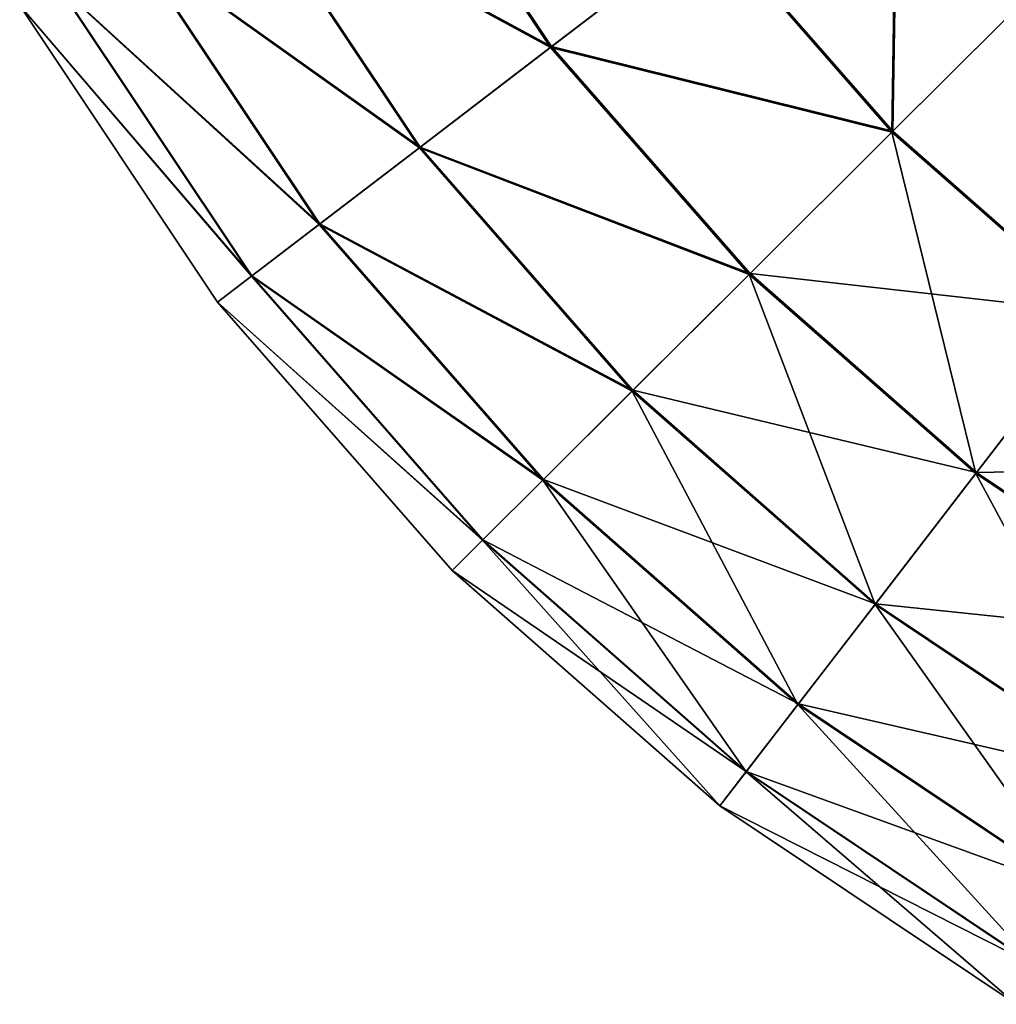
# Model space of a CAD drawing. Header units: millimetres. Extents: x 64 to 3333, y 103 to 3347.
# Tile 213 of 519: x 1814 to 1831, y 109 to 126. Entities that reach past the tile are written whole.
import ezdxf

# ---------------------------------------------------------------- set-up
doc = ezdxf.new("R2010")
doc.units = ezdxf.units.MM
doc.header["$LTSCALE"] = 25.4
doc.layers.get('0').update_dxf_attribs({"true_color": 0xff5454})

# ---------------------------------------------------------------- blocks, each defined once
blk = doc.blocks.new('SPIDER-6785-9743.STL')
at = {"color": 7, "true_color": 0xffffff}
mesh = blk.add_polyface(dxfattribs=at)
corners = [(1825.674, 127.955, 92.469), (1819.924, 130.209, 87.597), (1822.86, 125.802, 87.597), (1822.996, 131.976, 92.469)]
mesh.append_faces([[corners[k] for k in face] for face in [(0, 1, 2), (1, 0, 3)]], dxfattribs={"vtx0": -1, "color": 7})
mesh = blk.add_polyface(dxfattribs=at)
corners = [(1819.906, 130.198, 36.191), (1825.654, 127.94, 31.316), (1822.843, 125.789, 36.191), (1822.974, 131.963, 31.316)]
mesh.append_faces([[corners[k] for k in face] for face in [(0, 1, 2), (1, 0, 3)]], dxfattribs={"vtx0": -1, "color": 7})
mesh = blk.add_polyface(dxfattribs=at)
corners = [(1828.929, 130.445, 26.924), (1828.836, 124.3, 31.316), (1825.654, 127.94, 31.316), (1831.756, 127.212, 26.924)]
mesh.append_faces([[corners[k] for k in face] for face in [(0, 1, 2), (1, 0, 3)]], dxfattribs={"vtx0": -1, "color": 7})
mesh = blk.add_polyface(dxfattribs=at)
corners = [(1828.854, 124.318, 92.469), (1828.952, 130.463, 96.858), (1825.674, 127.955, 92.469), (1831.777, 127.232, 96.858)]
mesh.append_faces([[corners[k] for k in face] for face in [(0, 1, 2), (1, 0, 3)]], dxfattribs={"vtx0": -1, "color": 7})
mesh = blk.add_polyface(dxfattribs=at)
corners = [(1817.392, 128.751, 41.47), (1822.843, 125.789, 36.191), (1820.539, 124.026, 41.47), (1819.906, 130.198, 36.191)]
mesh.append_faces([[corners[k] for k in face] for face in [(0, 1, 2), (1, 0, 3)]], dxfattribs={"vtx0": -1, "color": 7})
mesh = blk.add_polyface(dxfattribs=at)
corners = [(1822.86, 125.802, 87.597), (1817.406, 128.76, 82.32), (1820.552, 124.037, 82.32), (1819.924, 130.209, 87.597)]
mesh.append_faces([[corners[k] for k in face] for face in [(0, 1, 2), (1, 0, 3)]], dxfattribs={"vtx0": -1, "color": 7})
mesh = blk.add_polyface(dxfattribs=at)
corners = [(1815.471, 127.646, 47.072), (1820.539, 124.026, 41.47), (1818.779, 122.68, 47.072), (1817.392, 128.751, 41.47)]
mesh.append_faces([[corners[k] for k in face] for face in [(0, 1, 2), (1, 0, 3)]], dxfattribs={"vtx0": -1, "color": 7})
mesh = blk.add_polyface(dxfattribs=at)
corners = [(1820.552, 124.037, 82.32), (1815.482, 127.652, 76.72), (1818.789, 122.687, 76.72), (1817.406, 128.76, 82.32)]
mesh.append_faces([[corners[k] for k in face] for face in [(0, 1, 2), (1, 0, 3)]], dxfattribs={"vtx0": -1, "color": 7})
mesh = blk.add_polyface(dxfattribs=at)
corners = [(1822.843, 125.789, 36.191), (1828.836, 124.3, 31.316), (1826.33, 121.801, 36.191), (1825.654, 127.94, 31.316)]
mesh.append_faces([[corners[k] for k in face] for face in [(0, 1, 2), (1, 0, 3)]], dxfattribs={"vtx0": -1, "color": 7})
mesh = blk.add_polyface(dxfattribs=at)
corners = [(1828.854, 124.318, 92.469), (1822.86, 125.802, 87.597), (1826.345, 121.816, 87.597), (1825.674, 127.955, 92.469)]
mesh.append_faces([[corners[k] for k in face] for face in [(0, 1, 2), (1, 0, 3)]], dxfattribs={"vtx0": -1, "color": 7})
mesh = blk.add_polyface(dxfattribs=at)
corners = [(1818.789, 122.687, 76.72), (1814.181, 126.903, 70.885), (1817.597, 121.775, 70.885), (1815.482, 127.652, 76.72)]
mesh.append_faces([[corners[k] for k in face] for face in [(0, 1, 2), (1, 0, 3)]], dxfattribs={"vtx0": -1, "color": 7})
mesh = blk.add_polyface(dxfattribs=at)
corners = [(1814.174, 126.9, 52.908), (1818.779, 122.68, 47.072), (1817.591, 121.771, 52.908), (1815.471, 127.646, 47.072)]
mesh.append_faces([[corners[k] for k in face] for face in [(0, 1, 2), (1, 0, 3)]], dxfattribs={"vtx0": -1, "color": 7})
mesh = blk.add_polyface(dxfattribs=at)
corners = [(1831.756, 127.212, 26.924), (1832.467, 121.108, 31.316), (1828.836, 124.3, 31.316), (1834.981, 124.375, 26.924)]
mesh.append_faces([[corners[k] for k in face] for face in [(0, 1, 2), (1, 0, 3)]], dxfattribs={"vtx0": -1, "color": 7})
mesh = blk.add_polyface(dxfattribs=at)
corners = [(1832.482, 121.128, 92.469), (1831.777, 127.232, 96.858), (1828.854, 124.318, 92.469), (1834.999, 124.398, 96.858)]
mesh.append_faces([[corners[k] for k in face] for face in [(0, 1, 2), (1, 0, 3)]], dxfattribs={"vtx0": -1, "color": 7})
mesh = blk.add_polyface(dxfattribs=at)
corners = [(1813.522, 126.524, 58.885), (1817.591, 121.771, 52.908), (1816.993, 121.313, 58.885), (1814.174, 126.9, 52.908)]
mesh.append_faces([[corners[k] for k in face] for face in [(0, 1, 2), (1, 0, 3)]], dxfattribs={"vtx0": -1, "color": 7})
mesh = blk.add_polyface(dxfattribs=at)
corners = [(1817.597, 121.775, 70.885), (1813.524, 126.525, 64.909), (1816.995, 121.315, 64.909), (1814.181, 126.903, 70.885)]
mesh.append_faces([[corners[k] for k in face] for face in [(0, 1, 2), (1, 0, 3)]], dxfattribs={"vtx0": -1, "color": 7})
mesh = blk.add_polyface(dxfattribs=at)
corners = [(1816.995, 121.315, 64.909), (1813.522, 126.524, 58.885), (1816.993, 121.313, 58.885), (1813.524, 126.525, 64.909)]
mesh.append_faces([[corners[k] for k in face] for face in [(0, 1, 2), (1, 0, 3)]], dxfattribs={"vtx0": -1, "color": 7})
mesh = blk.add_polyface(dxfattribs=at)
corners = [(1820.539, 124.026, 41.47), (1826.33, 121.801, 36.191), (1824.276, 119.753, 41.47), (1822.843, 125.789, 36.191)]
mesh.append_faces([[corners[k] for k in face] for face in [(0, 1, 2), (1, 0, 3)]], dxfattribs={"vtx0": -1, "color": 7})
mesh = blk.add_polyface(dxfattribs=at)
corners = [(1826.345, 121.816, 87.597), (1820.552, 124.037, 82.32), (1824.288, 119.765, 82.32), (1822.86, 125.802, 87.597)]
mesh.append_faces([[corners[k] for k in face] for face in [(0, 1, 2), (1, 0, 3)]], dxfattribs={"vtx0": -1, "color": 7})
mesh = blk.add_polyface(dxfattribs=at)
corners = [(1830.308, 118.302, 36.191), (1828.836, 124.3, 31.316), (1832.467, 121.108, 31.316), (1826.33, 121.801, 36.191)]
mesh.append_faces([[corners[k] for k in face] for face in [(0, 1, 2), (1, 0, 3)]], dxfattribs={"vtx0": -1, "color": 7})
mesh = blk.add_polyface(dxfattribs=at)
corners = [(1832.482, 121.128, 92.469), (1826.345, 121.816, 87.597), (1830.321, 118.319, 87.597), (1828.854, 124.318, 92.469)]
mesh.append_faces([[corners[k] for k in face] for face in [(0, 1, 2), (1, 0, 3)]], dxfattribs={"vtx0": -1, "color": 7})
mesh = blk.add_polyface(dxfattribs=at)
corners = [(1818.779, 122.68, 47.072), (1824.276, 119.753, 41.47), (1822.707, 118.188, 47.072), (1820.539, 124.026, 41.47)]
mesh.append_faces([[corners[k] for k in face] for face in [(0, 1, 2), (1, 0, 3)]], dxfattribs={"vtx0": -1, "color": 7})
mesh = blk.add_polyface(dxfattribs=at)
corners = [(1824.288, 119.765, 82.32), (1818.789, 122.687, 76.72), (1822.716, 118.197, 76.72), (1820.552, 124.037, 82.32)]
mesh.append_faces([[corners[k] for k in face] for face in [(0, 1, 2), (1, 0, 3)]], dxfattribs={"vtx0": -1, "color": 7})
mesh = blk.add_polyface(dxfattribs=at)
corners = [(1817.591, 121.771, 52.908), (1822.707, 118.188, 47.072), (1821.647, 117.132, 52.908), (1818.779, 122.68, 47.072)]
mesh.append_faces([[corners[k] for k in face] for face in [(0, 1, 2), (1, 0, 3)]], dxfattribs={"vtx0": -1, "color": 7})
mesh = blk.add_polyface(dxfattribs=at)
corners = [(1822.716, 118.197, 76.72), (1817.597, 121.775, 70.885), (1821.653, 117.137, 70.885), (1818.789, 122.687, 76.72)]
mesh.append_faces([[corners[k] for k in face] for face in [(0, 1, 2), (1, 0, 3)]], dxfattribs={"vtx0": -1, "color": 7})
mesh = blk.add_polyface(dxfattribs=at)
corners = [(1816.993, 121.313, 58.885), (1821.647, 117.132, 52.908), (1821.114, 116.6, 58.885), (1817.591, 121.771, 52.908)]
mesh.append_faces([[corners[k] for k in face] for face in [(0, 1, 2), (1, 0, 3)]], dxfattribs={"vtx0": -1, "color": 7})
mesh = blk.add_polyface(dxfattribs=at)
corners = [(1821.653, 117.137, 70.885), (1816.995, 121.315, 64.909), (1821.116, 116.602, 64.909), (1817.597, 121.775, 70.885)]
mesh.append_faces([[corners[k] for k in face] for face in [(0, 1, 2), (1, 0, 3)]], dxfattribs={"vtx0": -1, "color": 7})
mesh = blk.add_polyface(dxfattribs=at)
corners = [(1828.539, 116.004, 41.47), (1826.33, 121.801, 36.191), (1830.308, 118.302, 36.191), (1824.276, 119.753, 41.47)]
mesh.append_faces([[corners[k] for k in face] for face in [(0, 1, 2), (1, 0, 3)]], dxfattribs={"vtx0": -1, "color": 7})
mesh = blk.add_polyface(dxfattribs=at)
corners = [(1830.321, 118.319, 87.597), (1824.288, 119.765, 82.32), (1828.549, 116.017, 82.32), (1826.345, 121.816, 87.597)]
mesh.append_faces([[corners[k] for k in face] for face in [(0, 1, 2), (1, 0, 3)]], dxfattribs={"vtx0": -1, "color": 7})
mesh = blk.add_polyface(dxfattribs=at)
corners = [(1821.116, 116.602, 64.909), (1816.993, 121.313, 58.885), (1821.114, 116.6, 58.885), (1816.995, 121.315, 64.909)]
mesh.append_faces([[corners[k] for k in face] for face in [(0, 1, 2), (1, 0, 3)]], dxfattribs={"vtx0": -1, "color": 7})
mesh = blk.add_polyface(dxfattribs=at)
corners = [(1834.708, 115.353, 36.191), (1832.467, 121.108, 31.316), (1836.483, 118.416, 31.316), (1830.308, 118.302, 36.191)]
mesh.append_faces([[corners[k] for k in face] for face in [(0, 1, 2), (1, 0, 3)]], dxfattribs={"vtx0": -1, "color": 7})
mesh = blk.add_polyface(dxfattribs=at)
corners = [(1836.495, 118.438, 92.469), (1830.321, 118.319, 87.597), (1834.719, 115.371, 87.597), (1832.482, 121.128, 92.469)]
mesh.append_faces([[corners[k] for k in face] for face in [(0, 1, 2), (1, 0, 3)]], dxfattribs={"vtx0": -1, "color": 7})
mesh = blk.add_polyface(dxfattribs=at)
corners = [(1827.187, 114.248, 47.072), (1824.276, 119.753, 41.47), (1828.539, 116.004, 41.47), (1822.707, 118.188, 47.072)]
mesh.append_faces([[corners[k] for k in face] for face in [(0, 1, 2), (1, 0, 3)]], dxfattribs={"vtx0": -1, "color": 7})
mesh = blk.add_polyface(dxfattribs=at)
corners = [(1828.549, 116.017, 82.32), (1822.716, 118.197, 76.72), (1827.195, 114.257, 76.72), (1824.288, 119.765, 82.32)]
mesh.append_faces([[corners[k] for k in face] for face in [(0, 1, 2), (1, 0, 3)]], dxfattribs={"vtx0": -1, "color": 7})
mesh = blk.add_polyface(dxfattribs=at)
corners = [(1834.719, 115.371, 87.597), (1828.549, 116.017, 82.32), (1833.263, 112.858, 82.32), (1830.321, 118.319, 87.597)]
mesh.append_faces([[corners[k] for k in face] for face in [(0, 1, 2), (1, 0, 3)]], dxfattribs={"vtx0": -1, "color": 7})
mesh = blk.add_polyface(dxfattribs=at)
corners = [(1826.275, 113.062, 52.908), (1822.707, 118.188, 47.072), (1827.187, 114.248, 47.072), (1821.647, 117.132, 52.908)]
mesh.append_faces([[corners[k] for k in face] for face in [(0, 1, 2), (1, 0, 3)]], dxfattribs={"vtx0": -1, "color": 7})
mesh = blk.add_polyface(dxfattribs=at)
corners = [(1827.195, 114.257, 76.72), (1821.653, 117.137, 70.885), (1826.279, 113.068, 70.885), (1822.716, 118.197, 76.72)]
mesh.append_faces([[corners[k] for k in face] for face in [(0, 1, 2), (1, 0, 3)]], dxfattribs={"vtx0": -1, "color": 7})
mesh = blk.add_polyface(dxfattribs=at)
corners = [(1833.254, 112.843, 41.47), (1830.308, 118.302, 36.191), (1834.708, 115.353, 36.191), (1828.539, 116.004, 41.47)]
mesh.append_faces([[corners[k] for k in face] for face in [(0, 1, 2), (1, 0, 3)]], dxfattribs={"vtx0": -1, "color": 7})
mesh = blk.add_polyface(dxfattribs=at)
corners = [(1825.816, 112.465, 58.885), (1821.647, 117.132, 52.908), (1826.275, 113.062, 52.908), (1821.114, 116.6, 58.885)]
mesh.append_faces([[corners[k] for k in face] for face in [(0, 1, 2), (1, 0, 3)]], dxfattribs={"vtx0": -1, "color": 7})
mesh = blk.add_polyface(dxfattribs=at)
corners = [(1826.279, 113.068, 70.885), (1821.116, 116.602, 64.909), (1825.817, 112.467, 64.909), (1821.653, 117.137, 70.885)]
mesh.append_faces([[corners[k] for k in face] for face in [(0, 1, 2), (1, 0, 3)]], dxfattribs={"vtx0": -1, "color": 7})
mesh = blk.add_polyface(dxfattribs=at)
corners = [(1825.817, 112.467, 64.909), (1821.114, 116.6, 58.885), (1825.816, 112.465, 58.885), (1821.116, 116.602, 64.909)]
mesh.append_faces([[corners[k] for k in face] for face in [(0, 1, 2), (1, 0, 3)]], dxfattribs={"vtx0": -1, "color": 7})
mesh = blk.add_polyface(dxfattribs=at)
corners = [(1832.144, 110.926, 47.072), (1828.539, 116.004, 41.47), (1833.254, 112.843, 41.47), (1827.187, 114.248, 47.072)]
mesh.append_faces([[corners[k] for k in face] for face in [(0, 1, 2), (1, 0, 3)]], dxfattribs={"vtx0": -1, "color": 7})
mesh = blk.add_polyface(dxfattribs=at)
corners = [(1833.263, 112.858, 82.32), (1827.195, 114.257, 76.72), (1832.15, 110.936, 76.72), (1828.549, 116.017, 82.32)]
mesh.append_faces([[corners[k] for k in face] for face in [(0, 1, 2), (1, 0, 3)]], dxfattribs={"vtx0": -1, "color": 7})
mesh = blk.add_polyface(dxfattribs=at)
corners = [(1831.394, 109.631, 52.908), (1827.187, 114.248, 47.072), (1832.144, 110.926, 47.072), (1826.275, 113.062, 52.908)]
mesh.append_faces([[corners[k] for k in face] for face in [(0, 1, 2), (1, 0, 3)]], dxfattribs={"vtx0": -1, "color": 7})
mesh = blk.add_polyface(dxfattribs=at)
corners = [(1832.15, 110.936, 76.72), (1826.279, 113.068, 70.885), (1831.398, 109.637, 70.885), (1827.195, 114.257, 76.72)]
mesh.append_faces([[corners[k] for k in face] for face in [(0, 1, 2), (1, 0, 3)]], dxfattribs={"vtx0": -1, "color": 7})
mesh = blk.add_polyface(dxfattribs=at)
corners = [(1831.016, 108.98, 58.885), (1826.275, 113.062, 52.908), (1831.394, 109.631, 52.908), (1825.816, 112.465, 58.885)]
mesh.append_faces([[corners[k] for k in face] for face in [(0, 1, 2), (1, 0, 3)]], dxfattribs={"vtx0": -1, "color": 7})
mesh = blk.add_polyface(dxfattribs=at)
corners = [(1831.398, 109.637, 70.885), (1825.817, 112.467, 64.909), (1831.018, 108.982, 64.909), (1826.279, 113.068, 70.885)]
mesh.append_faces([[corners[k] for k in face] for face in [(0, 1, 2), (1, 0, 3)]], dxfattribs={"vtx0": -1, "color": 7})
mesh = blk.add_polyface(dxfattribs=at)
corners = [(1831.018, 108.982, 64.909), (1825.816, 112.465, 58.885), (1831.016, 108.98, 58.885), (1825.817, 112.467, 64.909)]
mesh.append_faces([[corners[k] for k in face] for face in [(0, 1, 2), (1, 0, 3)]], dxfattribs={"vtx0": -1, "color": 7})

msp = doc.modelspace()

# ---------------------------------------------------------------- block references
at = {"color": 250, "true_color": 0x262626}
msp.add_blockref('SPIDER-6785-9743.STL', (0, 0), dxfattribs=at)

doc.saveas('drawing.dxf')
